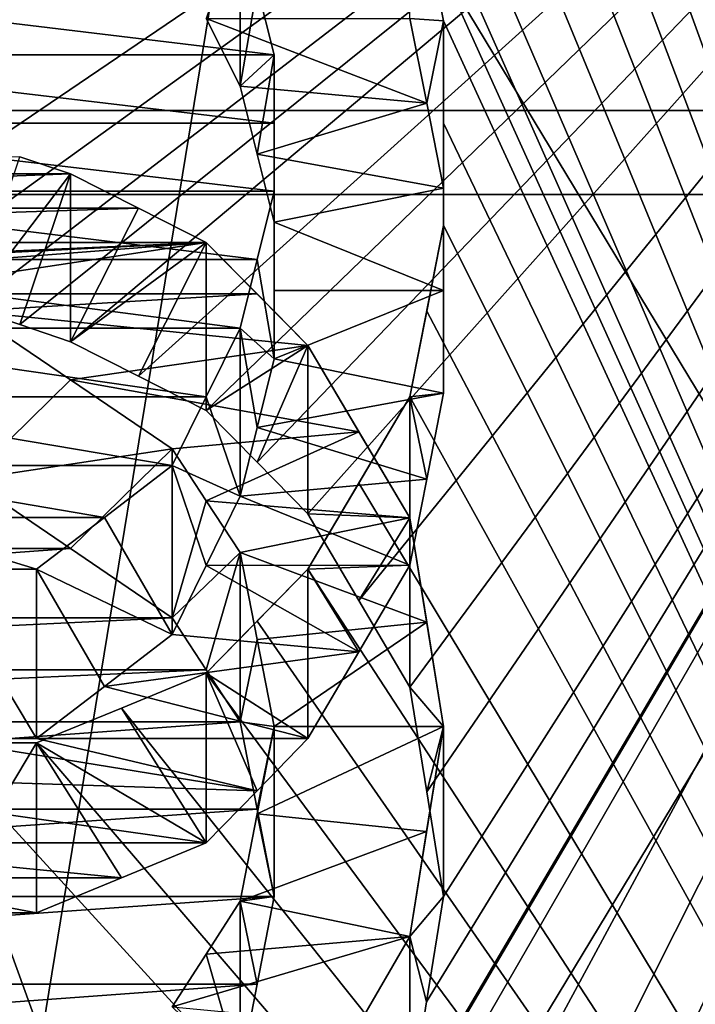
# Model space of a CAD drawing. Header units: millimetres. Extents: x -122 to 122, y -98 to 94.
# Tile 456 of 533: x 71.17 to 73.29, y 7.47 to 10.56. Entities that reach past the tile are written whole.
import ezdxf

# ---------------------------------------------------------------- set-up
doc = ezdxf.new("R2010")
doc.units = ezdxf.units.MM
doc.header["$LTSCALE"] = 26.699852
for name, color, linetype in [('1004', 7, 'CONTINUOUS'), ('1006', 7, 'CONTINUOUS'), ('1133', 7, 'CONTINUOUS'), ('1150', 7, 'CONTINUOUS'), ('1458', 7, 'CONTINUOUS'), ('1595', 7, 'CONTINUOUS'), ('1596', 7, 'CONTINUOUS'), ('1597', 7, 'CONTINUOUS'), ('1598', 7, 'CONTINUOUS'), ('1599', 7, 'CONTINUOUS'), ('1600', 7, 'CONTINUOUS'), ('1601', 7, 'CONTINUOUS'), ('1622', 7, 'CONTINUOUS'), ('1623', 7, 'CONTINUOUS'), ('1633', 7, 'CONTINUOUS'), ('1634', 7, 'CONTINUOUS'), ('1635', 7, 'CONTINUOUS'), ('1636', 7, 'CONTINUOUS'), ('1637', 7, 'CONTINUOUS'), ('1736', 7, 'CONTINUOUS'), ('1737', 7, 'CONTINUOUS'), ('4178', 7, 'CONTINUOUS'), ('4195', 7, 'CONTINUOUS'), ('4409', 7, 'CONTINUOUS'), ('4431', 7, 'CONTINUOUS'), ('4432', 7, 'CONTINUOUS'), ('4433', 7, 'CONTINUOUS'), ('4434', 7, 'CONTINUOUS'), ('4435', 7, 'CONTINUOUS'), ('4436', 7, 'CONTINUOUS'), ('4437', 7, 'CONTINUOUS'), ('4776', 7, 'CONTINUOUS'), ('4777', 7, 'CONTINUOUS'), ('4778', 7, 'CONTINUOUS'), ('4779', 7, 'CONTINUOUS'), ('4780', 7, 'CONTINUOUS'), ('4781', 7, 'CONTINUOUS'), ('4782', 7, 'CONTINUOUS'), ('4791', 7, 'CONTINUOUS'), ('4792', 7, 'CONTINUOUS'), ('4793', 7, 'CONTINUOUS'), ('4794', 7, 'CONTINUOUS'), ('5236', 7, 'CONTINUOUS'), ('5239', 7, 'CONTINUOUS'), ('967', 7, 'CONTINUOUS'), ('969', 7, 'CONTINUOUS')]:
    doc.layers.add(name, color=color, linetype=linetype)

msp = doc.modelspace()

# ---------------------------------------------------------------- linework, layer by layer
at = {"layer": '1004', "color": 250, "linetype": 'Continuous', "true_color": 0x323232}
for points in [[(78.9793, 17.625, -30.5274), (78.9793, 0, -35.25), (68.3207, 17.625, -30.5274), (78.9793, 17.625, -30.5274)], [(68.3207, 17.625, -30.5274), (78.9793, 0, -35.25), (68.3207, 0, -35.25), (68.3207, 17.625, -30.5274)]]:
    msp.add_3dface(points, dxfattribs=at)
at = {"layer": '1006', "color": 250, "linetype": 'Continuous', "true_color": 0x323232}
for points in [[(78.9793, 0, 35.25), (78.9793, 17.625, 30.5274), (68.3207, 0, 35.25), (78.9793, 0, 35.25)], [(68.3207, 0, 35.25), (78.9793, 17.625, 30.5274), (68.3207, 17.625, 30.5274), (68.3207, 0, 35.25)]]:
    msp.add_3dface(points, dxfattribs=at)
at = {"layer": '1133', "color": 250, "linetype": 'Continuous', "true_color": 0x323232}
for points in [[(103.1595, 4.0619, -42.0543), (103.1595, 21.125, -36.5896), (36.8405, 4.0619, -42.0543), (103.1595, 4.0619, -42.0543)], [(36.8405, 4.0619, -42.0543), (103.1595, 21.125, -36.5896), (36.8405, 21.125, -36.5896), (36.8405, 4.0619, -42.0543)]]:
    msp.add_3dface(points, dxfattribs=at)
at = {"layer": '1150', "color": 250, "linetype": 'Continuous', "true_color": 0x323232}
for points in [[(76.2299, 13.6709, -46.2728), (76.2299, 2.4567, -48.1874), (72.1809, 13.594, -46.2954), (76.2299, 13.6709, -46.2728)], [(72.1809, 13.594, -46.2954), (76.2299, 2.4567, -48.1874), (72.0744, 13.4395, -46.3405), (72.1809, 13.594, -46.2954)], [(76.2299, 2.4567, -48.1874), (71.9681, 13.2849, -46.3851), (72.0744, 13.4395, -46.3405), (76.2299, 2.4567, -48.1874)], [(71.9681, 13.2849, -46.3851), (76.2299, 2.4567, -48.1874), (71.8085, 13.1816, -46.4145), (71.9681, 13.2849, -46.3851)], [(71.8085, 13.1816, -46.4145), (76.2299, 2.4567, -48.1874), (71.6489, 13.0782, -46.4438), (71.8085, 13.1816, -46.4145)], [(71.6489, 13.0782, -46.4438), (76.2299, 2.4567, -48.1874), (72.3936, 11.0899, -46.9582), (71.6489, 13.0782, -46.4438)], [(72.3936, 11.0899, -46.9582), (76.2299, 2.4567, -48.1874), (72.4469, 10.8246, -47.0201), (72.3936, 11.0899, -46.9582)], [(72.4469, 10.8246, -47.0201), (76.2299, 2.4567, -48.1874), (72.5, 10.559, -47.0805), (72.4469, 10.8246, -47.0201)], [(70.1596, 10.4525, -47.1042), (70.2127, 10.6653, -47.0565), (71.9681, 10.4525, -47.1042), (70.1596, 10.4525, -47.1042)], [(71.9681, 10.4525, -47.1042), (70.2127, 10.6653, -47.0565), (71.9149, 10.6653, -47.0565), (71.9681, 10.4525, -47.1042)], [(72.5, 10.559, -47.0805), (76.2299, 2.4567, -48.1874), (72.5, 10.2386, -47.1512), (72.5, 10.559, -47.0805)], [(70.1596, 10.2388, -47.1511), (70.1596, 10.4525, -47.1042), (71.9681, 10.2388, -47.1511), (70.1596, 10.2388, -47.1511)], [(71.9681, 10.2388, -47.1511), (70.1596, 10.4525, -47.1042), (71.9681, 10.4525, -47.1042), (71.9681, 10.2388, -47.1511)], [(70.1596, 10.025, -47.1971), (70.1596, 10.2388, -47.1511), (71.9681, 10.025, -47.1971), (70.1596, 10.025, -47.1971)], [(71.9681, 10.025, -47.1971), (70.1596, 10.2388, -47.1511), (71.9681, 10.2388, -47.1511), (71.9681, 10.025, -47.1971)], [(72.5, 10.2386, -47.1512), (76.2299, 2.4567, -48.1874), (72.5, 9.9177, -47.2197), (72.5, 10.2386, -47.1512)], [(70.2128, 9.8102, -47.2422), (70.1596, 10.025, -47.1971), (71.9149, 9.8102, -47.2422), (70.2128, 9.8102, -47.2422)], [(71.9149, 9.8102, -47.2422), (70.1596, 10.025, -47.1971), (71.9681, 10.025, -47.1971), (71.9149, 9.8102, -47.2422)], [(72.5, 9.9177, -47.2197), (76.2299, 2.4567, -48.1874), (72.4468, 9.6489, -47.2754), (72.5, 9.9177, -47.2197)], [(70.266, 9.5953, -47.2863), (70.2128, 9.8102, -47.2422), (71.8617, 9.5953, -47.2863), (70.266, 9.5953, -47.2863)], [(71.8617, 9.5953, -47.2863), (70.2128, 9.8102, -47.2422), (71.9149, 9.8102, -47.2422), (71.8617, 9.5953, -47.2863)], [(72.4468, 9.6489, -47.2754), (76.2299, 2.4567, -48.1874), (72.3936, 9.3797, -47.3295), (72.4468, 9.6489, -47.2754)], [(70.3724, 9.3795, -47.3296), (70.266, 9.5953, -47.2863), (71.7552, 9.3795, -47.3296), (70.3724, 9.3795, -47.3296)], [(71.7552, 9.3795, -47.3296), (70.266, 9.5953, -47.2863), (71.8617, 9.5953, -47.2863), (71.7552, 9.3795, -47.3296)], [(70.4787, 9.1636, -47.3718), (70.3724, 9.3795, -47.3296), (71.6489, 9.1636, -47.3718), (70.4787, 9.1636, -47.3718)], [(71.6489, 9.1636, -47.3718), (70.3724, 9.3795, -47.3296), (71.7552, 9.3795, -47.3296), (71.6489, 9.1636, -47.3718)], [(72.3936, 9.3797, -47.3295), (76.2299, 2.4567, -48.1874), (72.2338, 9.1091, -47.3823), (72.3936, 9.3797, -47.3295)], [(70.6917, 9.001, -47.403), (70.4787, 9.1636, -47.3718), (71.436, 9.001, -47.403), (70.6917, 9.001, -47.403)], [(71.436, 9.001, -47.403), (70.4787, 9.1636, -47.3718), (71.6489, 9.1636, -47.3718), (71.436, 9.001, -47.403)], [(72.2338, 9.1091, -47.3823), (76.2299, 2.4567, -48.1874), (72.0745, 8.8384, -47.4336), (72.2338, 9.1091, -47.3823)], [(70.9043, 8.8384, -47.4336), (70.6917, 9.001, -47.403), (71.2234, 8.8384, -47.4336), (70.9043, 8.8384, -47.4336)], [(71.2234, 8.8384, -47.4336), (70.6917, 9.001, -47.403), (71.436, 9.001, -47.403), (71.2234, 8.8384, -47.4336)], [(72.0745, 8.8384, -47.4336), (76.2299, 2.4567, -48.1874), (71.9147, 8.6752, -47.4637), (72.0745, 8.8384, -47.4336)], [(71.9147, 8.6752, -47.4637), (76.2299, 2.4567, -48.1874), (71.7553, 8.512, -47.4932), (71.9147, 8.6752, -47.4637)], [(71.7553, 8.512, -47.4932), (76.2299, 2.4567, -48.1874), (71.4892, 8.4029, -47.5127), (71.7553, 8.512, -47.4932)], [(68.7766, 8.4029, -47.5127), (70.9043, 8.2937, -47.5318), (71.2234, 7.4152, -47.6768), (68.7766, 8.4029, -47.5127)], [(69.888, 6.6918, -47.7837), (68.7766, 8.4029, -47.5127), (71.2234, 7.4152, -47.6768), (69.888, 6.6918, -47.7837)], [(71.4892, 8.4029, -47.5127), (76.2299, 2.4567, -48.1874), (71.2234, 8.2937, -47.5318), (71.4892, 8.4029, -47.5127)], [(71.2234, 8.2937, -47.5318), (76.2299, 2.4567, -48.1874), (70.9043, 8.2937, -47.5318), (71.2234, 8.2937, -47.5318)], [(70.9043, 8.2937, -47.5318), (76.2299, 2.4567, -48.1874), (71.2234, 7.4152, -47.6768), (70.9043, 8.2937, -47.5318)]]:
    msp.add_3dface(points, dxfattribs=at)
at = {"layer": '1458', "color": 250, "linetype": 'Continuous', "true_color": 0x323232}
for points in [[(72.3936, 10.5673, -46.0532), (72.4469, 10.3011, -46.1134), (71.7554, 10.5672, -46.0532), (72.3936, 10.5673, -46.0532)], [(72.4469, 10.3011, -46.1134), (71.8617, 10.3547, -46.1014), (71.7554, 10.5672, -46.0532), (72.4469, 10.3011, -46.1134)], [(72.4469, 10.3011, -46.1134), (71.9149, 10.1413, -46.1489), (71.8617, 10.3547, -46.1014), (72.4469, 10.3011, -46.1134)], [(72.4469, 10.3011, -46.1134), (72.5, 10.0346, -46.1722), (71.9149, 10.1413, -46.1489), (72.4469, 10.3011, -46.1134)], [(72.5, 10.0346, -46.1722), (71.9681, 9.9277, -46.1953), (71.9149, 10.1413, -46.1489), (72.5, 10.0346, -46.1722)], [(72.5, 10.0346, -46.1722), (72.5, 9.7131, -46.2409), (71.9681, 9.9277, -46.1953), (72.5, 10.0346, -46.1722)], [(71.9681, 9.9277, -46.1953), (72.5, 9.7131, -46.2409), (71.9681, 9.7133, -46.2408), (71.9681, 9.9277, -46.1953)], [(72.5, 9.7131, -46.2409), (71.9681, 9.4986, -46.2854), (71.9681, 9.7133, -46.2408), (72.5, 9.7131, -46.2409)], [(72.5, 9.7131, -46.2409), (72.5, 9.391, -46.3074), (71.9681, 9.4986, -46.2854), (72.5, 9.7131, -46.2409)], [(72.5, 9.391, -46.3074), (71.9148, 9.2831, -46.3291), (71.9681, 9.4986, -46.2854), (72.5, 9.391, -46.3074)], [(72.5, 9.391, -46.3074), (72.4468, 9.1211, -46.3613), (71.9148, 9.2831, -46.3291), (72.5, 9.391, -46.3074)], [(72.4468, 9.1211, -46.3613), (71.8617, 9.0674, -46.3718), (71.9148, 9.2831, -46.3291), (72.4468, 9.1211, -46.3613)], [(72.4468, 9.1211, -46.3613), (72.3936, 8.8509, -46.4136), (71.8617, 9.0674, -46.3718), (72.4468, 9.1211, -46.3613)], [(72.3936, 8.8509, -46.4136), (71.7552, 8.8507, -46.4137), (71.8617, 9.0674, -46.3718), (72.3936, 8.8509, -46.4136)], [(72.2338, 8.5793, -46.4646), (71.6489, 8.634, -46.4545), (71.7552, 8.8507, -46.4137), (72.2338, 8.5793, -46.4646)], [(72.3936, 8.8509, -46.4136), (72.2338, 8.5793, -46.4646), (71.7552, 8.8507, -46.4137), (72.3936, 8.8509, -46.4136)], [(72.2338, 8.5793, -46.4646), (71.436, 8.4707, -46.4845), (71.6489, 8.634, -46.4545), (72.2338, 8.5793, -46.4646)], [(72.2338, 8.5793, -46.4646), (72.0745, 8.3075, -46.514), (71.436, 8.4707, -46.4845), (72.2338, 8.5793, -46.4646)], [(72.0745, 8.3075, -46.514), (71.2234, 8.3075, -46.514), (71.436, 8.4707, -46.4845), (72.0745, 8.3075, -46.514)], [(71.9147, 8.1436, -46.5429), (70.213, 8.1981, -46.5334), (70.9043, 8.3075, -46.514), (71.9147, 8.1436, -46.5429)], [(71.9147, 8.1436, -46.5429), (70.9043, 8.3075, -46.514), (71.2234, 8.3075, -46.514), (71.9147, 8.1436, -46.5429)], [(72.0745, 8.3075, -46.514), (71.9147, 8.1436, -46.5429), (71.2234, 8.3075, -46.514), (72.0745, 8.3075, -46.514)], [(71.9147, 8.1436, -46.5429), (71.7553, 7.9797, -46.5713), (70.213, 8.1981, -46.5334), (71.9147, 8.1436, -46.5429)], [(71.7553, 7.9797, -46.5713), (70.3723, 7.9797, -46.5713), (70.213, 8.1981, -46.5334), (71.7553, 7.9797, -46.5713)], [(71.7553, 7.9797, -46.5713), (71.4892, 7.8701, -46.5899), (70.3723, 7.9797, -46.5713), (71.7553, 7.9797, -46.5713)], [(71.4892, 7.8701, -46.5899), (70.6385, 7.8701, -46.5899), (70.3723, 7.9797, -46.5713), (71.4892, 7.8701, -46.5899)], [(71.4892, 7.8701, -46.5899), (71.2234, 7.7605, -46.6083), (70.6385, 7.8701, -46.5899), (71.4892, 7.8701, -46.5899)], [(71.2234, 7.7605, -46.6083), (70.9043, 7.7605, -46.6083), (70.6385, 7.8701, -46.5899), (71.2234, 7.7605, -46.6083)]]:
    msp.add_3dface(points, dxfattribs=at)
at = {"layer": '1595', "color": 250, "linetype": 'Continuous', "true_color": 0x323232}
for points in [[(72.3936, 11.0899, -46.9582), (72.4469, 10.8246, -47.0201), (72.5, 10.559, -47.0805), (72.3936, 11.0899, -46.9582)], [(72.3936, 11.0899, -46.9582), (72.5, 10.559, -47.0805), (72.3936, 10.5673, -46.0532), (72.3936, 11.0899, -46.9582)], [(72.3936, 10.5673, -46.0532), (72.5, 10.559, -47.0805), (72.4469, 10.3011, -46.1134), (72.3936, 10.5673, -46.0532)], [(72.4469, 10.3011, -46.1134), (72.5, 10.559, -47.0805), (72.5, 10.0346, -46.1722), (72.4469, 10.3011, -46.1134)]]:
    msp.add_3dface(points, dxfattribs=at)
at = {"layer": '1596', "color": 250, "linetype": 'Continuous', "true_color": 0x323232}
for points in [[(72.5, 10.559, -47.0805), (72.5, 10.2386, -47.1512), (72.5, 9.9177, -47.2197), (72.5, 10.559, -47.0805)], [(72.5, 10.559, -47.0805), (72.5, 9.9177, -47.2197), (72.5, 10.0346, -46.1722), (72.5, 10.559, -47.0805)], [(72.5, 10.0346, -46.1722), (72.5, 9.9177, -47.2197), (72.5, 9.7131, -46.2409), (72.5, 10.0346, -46.1722)], [(72.5, 9.7131, -46.2409), (72.5, 9.9177, -47.2197), (72.5, 9.391, -46.3074), (72.5, 9.7131, -46.2409)]]:
    msp.add_3dface(points, dxfattribs=at)
at = {"layer": '1597', "color": 250, "linetype": 'Continuous', "true_color": 0x323232}
for points in [[(72.5, 9.9177, -47.2197), (72.4468, 9.6489, -47.2754), (72.3936, 9.3797, -47.3295), (72.5, 9.9177, -47.2197)], [(72.5, 9.9177, -47.2197), (72.3936, 9.3797, -47.3295), (72.5, 9.391, -46.3074), (72.5, 9.9177, -47.2197)], [(72.5, 9.391, -46.3074), (72.3936, 9.3797, -47.3295), (72.4468, 9.1211, -46.3613), (72.5, 9.391, -46.3074)], [(72.4468, 9.1211, -46.3613), (72.3936, 9.3797, -47.3295), (72.3936, 8.8509, -46.4136), (72.4468, 9.1211, -46.3613)]]:
    msp.add_3dface(points, dxfattribs=at)
at = {"layer": '1598', "color": 250, "linetype": 'Continuous', "true_color": 0x323232}
for points in [[(72.3936, 9.3797, -47.3295), (72.2338, 9.1091, -47.3823), (72.0745, 8.8384, -47.4336), (72.3936, 9.3797, -47.3295)], [(72.3936, 9.3797, -47.3295), (72.0745, 8.8384, -47.4336), (72.3936, 8.8509, -46.4136), (72.3936, 9.3797, -47.3295)], [(72.3936, 8.8509, -46.4136), (72.0745, 8.8384, -47.4336), (72.2338, 8.5793, -46.4646), (72.3936, 8.8509, -46.4136)], [(72.2338, 8.5793, -46.4646), (72.0745, 8.8384, -47.4336), (72.0745, 8.3075, -46.514), (72.2338, 8.5793, -46.4646)]]:
    msp.add_3dface(points, dxfattribs=at)
at = {"layer": '1599', "color": 250, "linetype": 'Continuous', "true_color": 0x323232}
for points in [[(72.0745, 8.8384, -47.4336), (71.9147, 8.6752, -47.4637), (71.7553, 8.512, -47.4932), (72.0745, 8.8384, -47.4336)], [(72.0745, 8.8384, -47.4336), (71.7553, 8.512, -47.4932), (72.0745, 8.3075, -46.514), (72.0745, 8.8384, -47.4336)], [(72.0745, 8.3075, -46.514), (71.7553, 8.512, -47.4932), (71.9147, 8.1436, -46.5429), (72.0745, 8.3075, -46.514)], [(71.9147, 8.1436, -46.5429), (71.7553, 8.512, -47.4932), (71.7553, 7.9797, -46.5713), (71.9147, 8.1436, -46.5429)]]:
    msp.add_3dface(points, dxfattribs=at)
at = {"layer": '1600', "color": 250, "linetype": 'Continuous', "true_color": 0x323232}
for points in [[(71.7553, 8.512, -47.4932), (71.4892, 8.4029, -47.5127), (71.7553, 7.9797, -46.5713), (71.7553, 8.512, -47.4932)], [(71.2234, 8.2937, -47.5318), (71.7553, 7.9797, -46.5713), (71.4892, 8.4029, -47.5127), (71.2234, 8.2937, -47.5318)], [(71.7553, 7.9797, -46.5713), (71.2234, 8.2937, -47.5318), (71.4892, 7.8701, -46.5899), (71.7553, 7.9797, -46.5713)], [(71.4892, 7.8701, -46.5899), (71.2234, 8.2937, -47.5318), (71.2234, 7.7605, -46.6083), (71.4892, 7.8701, -46.5899)]]:
    msp.add_3dface(points, dxfattribs=at)
at = {"layer": '1601', "color": 250, "linetype": 'Continuous', "true_color": 0x323232}
for points in [[(71.2234, 8.2937, -47.5318), (70.9043, 8.2937, -47.5318), (70.9043, 7.7605, -46.6083), (71.2234, 8.2937, -47.5318)], [(71.2234, 7.7605, -46.6083), (71.2234, 8.2937, -47.5318), (70.9043, 7.7605, -46.6083), (71.2234, 7.7605, -46.6083)]]:
    msp.add_3dface(points, dxfattribs=at)
at = {"layer": '1622', "color": 250, "linetype": 'Continuous', "true_color": 0x323232}
for points in [[(71.9149, 10.6653, -47.0565), (71.8617, 10.8779, -47.0078), (71.8617, 10.3547, -46.1014), (71.9149, 10.6653, -47.0565)], [(71.9681, 10.4525, -47.1042), (71.9149, 10.6653, -47.0565), (71.8617, 10.3547, -46.1014), (71.9681, 10.4525, -47.1042)], [(71.9149, 10.1413, -46.1489), (71.9681, 10.4525, -47.1042), (71.8617, 10.3547, -46.1014), (71.9149, 10.1413, -46.1489)], [(71.9681, 9.9277, -46.1953), (71.9681, 10.4525, -47.1042), (71.9149, 10.1413, -46.1489), (71.9681, 9.9277, -46.1953)]]:
    msp.add_3dface(points, dxfattribs=at)
at = {"layer": '1623', "color": 250, "linetype": 'Continuous', "true_color": 0x323232}
msp.add_3dface([(71.8617, 10.3547, -46.1014), (71.8617, 10.8779, -47.0078), (71.7554, 10.5672, -46.0532), (71.8617, 10.3547, -46.1014)], dxfattribs=at)
at = {"layer": '1633', "color": 250, "linetype": 'Continuous', "true_color": 0x323232}
for points in [[(70.9043, 8.8384, -47.4336), (71.2234, 8.8384, -47.4336), (71.2234, 8.3075, -46.514), (70.9043, 8.8384, -47.4336)], [(70.9043, 8.3075, -46.514), (70.9043, 8.8384, -47.4336), (71.2234, 8.3075, -46.514), (70.9043, 8.3075, -46.514)]]:
    msp.add_3dface(points, dxfattribs=at)
at = {"layer": '1634', "color": 250, "linetype": 'Continuous', "true_color": 0x323232}
for points in [[(71.436, 9.001, -47.403), (71.6489, 9.1636, -47.3718), (71.6489, 8.634, -46.4545), (71.436, 9.001, -47.403)], [(71.2234, 8.8384, -47.4336), (71.436, 9.001, -47.403), (71.6489, 8.634, -46.4545), (71.2234, 8.8384, -47.4336)], [(71.2234, 8.3075, -46.514), (71.2234, 8.8384, -47.4336), (71.436, 8.4707, -46.4845), (71.2234, 8.3075, -46.514)], [(71.436, 8.4707, -46.4845), (71.2234, 8.8384, -47.4336), (71.6489, 8.634, -46.4545), (71.436, 8.4707, -46.4845)]]:
    msp.add_3dface(points, dxfattribs=at)
at = {"layer": '1635', "color": 250, "linetype": 'Continuous', "true_color": 0x323232}
for points in [[(71.7552, 9.3795, -47.3296), (71.8617, 9.5953, -47.2863), (71.8617, 9.0674, -46.3718), (71.7552, 9.3795, -47.3296)], [(71.6489, 9.1636, -47.3718), (71.7552, 9.3795, -47.3296), (71.8617, 9.0674, -46.3718), (71.6489, 9.1636, -47.3718)], [(71.6489, 8.634, -46.4545), (71.6489, 9.1636, -47.3718), (71.7552, 8.8507, -46.4137), (71.6489, 8.634, -46.4545)], [(71.7552, 8.8507, -46.4137), (71.6489, 9.1636, -47.3718), (71.8617, 9.0674, -46.3718), (71.7552, 8.8507, -46.4137)]]:
    msp.add_3dface(points, dxfattribs=at)
at = {"layer": '1636', "color": 250, "linetype": 'Continuous', "true_color": 0x323232}
for points in [[(71.9149, 9.8102, -47.2422), (71.9681, 10.025, -47.1971), (71.9681, 9.4986, -46.2854), (71.9149, 9.8102, -47.2422)], [(71.8617, 9.5953, -47.2863), (71.9149, 9.8102, -47.2422), (71.9681, 9.4986, -46.2854), (71.8617, 9.5953, -47.2863)], [(71.8617, 9.0674, -46.3718), (71.8617, 9.5953, -47.2863), (71.9148, 9.2831, -46.3291), (71.8617, 9.0674, -46.3718)], [(71.9148, 9.2831, -46.3291), (71.8617, 9.5953, -47.2863), (71.9681, 9.4986, -46.2854), (71.9148, 9.2831, -46.3291)]]:
    msp.add_3dface(points, dxfattribs=at)
at = {"layer": '1637', "color": 250, "linetype": 'Continuous', "true_color": 0x323232}
for points in [[(71.9681, 10.2388, -47.1511), (71.9681, 10.4525, -47.1042), (71.9681, 9.9277, -46.1953), (71.9681, 10.2388, -47.1511)], [(71.9681, 10.025, -47.1971), (71.9681, 10.2388, -47.1511), (71.9681, 9.9277, -46.1953), (71.9681, 10.025, -47.1971)], [(71.9681, 10.025, -47.1971), (71.9681, 9.9277, -46.1953), (71.9681, 9.7133, -46.2408), (71.9681, 10.025, -47.1971)], [(71.9681, 9.4986, -46.2854), (71.9681, 10.025, -47.1971), (71.9681, 9.7133, -46.2408), (71.9681, 9.4986, -46.2854)]]:
    msp.add_3dface(points, dxfattribs=at)
at = {"layer": '1736', "color": 250, "linetype": 'Continuous', "true_color": 0x323232}
for points in [[(31.5, 14.6011, -44.9374), (108.5, -4.939, -46.9912), (31.5, -4.939, -46.9912), (31.5, 14.6011, -44.9374)], [(108.5, 14.6011, -44.9374), (108.5, -4.939, -46.9912), (31.5, 14.6011, -44.9374), (108.5, 14.6011, -44.9374)]]:
    msp.add_3dface(points, dxfattribs=at)
at = {"layer": '1737', "color": 250, "linetype": 'Continuous', "true_color": 0x323232}
for points in [[(108.5, 15.2191, -46.8395), (108.5, -5.148, -48.9802), (31.5, 15.2191, -46.8395), (108.5, 15.2191, -46.8395)], [(31.5, 15.2191, -46.8395), (108.5, -5.148, -48.9802), (31.5, -5.148, -48.9802), (31.5, 15.2191, -46.8395)]]:
    msp.add_3dface(points, dxfattribs=at)
at = {"layer": '4178', "color": 250, "linetype": 'Continuous', "true_color": 0x323232}
for points in [[(103.1595, 21.125, 36.5896), (103.1595, 4.0619, 42.0543), (36.8405, 21.125, 36.5896), (103.1595, 21.125, 36.5896)], [(36.8405, 21.125, 36.5896), (103.1595, 4.0619, 42.0543), (36.8405, 4.0619, 42.0543), (36.8405, 21.125, 36.5896)]]:
    msp.add_3dface(points, dxfattribs=at)
at = {"layer": '4195', "color": 250, "linetype": 'Continuous', "true_color": 0x323232}
for points in [[(76.2299, 13.6709, 46.2728), (63.7701, 13.6709, 46.2728), (68.2447, 9.3366, 47.3381), (76.2299, 13.6709, 46.2728)], [(68.4573, 9.4444, 47.3167), (76.2299, 13.6709, 46.2728), (68.2447, 9.3366, 47.3381), (68.4573, 9.4444, 47.3167)], [(68.6702, 9.5523, 47.295), (76.2299, 13.6709, 46.2728), (68.4573, 9.4444, 47.3167), (68.6702, 9.5523, 47.295)], [(68.6702, 9.5523, 47.295), (68.8297, 9.6061, 47.2841), (76.2299, 13.6709, 46.2728), (68.6702, 9.5523, 47.295)], [(68.9894, 9.6599, 47.2731), (76.2299, 13.6709, 46.2728), (68.8297, 9.6061, 47.2841), (68.9894, 9.6599, 47.2731)], [(68.9894, 9.6599, 47.2731), (69.2552, 9.7137, 47.2621), (76.2299, 13.6709, 46.2728), (68.9894, 9.6599, 47.2731)], [(69.5213, 9.7674, 47.251), (76.2299, 13.6709, 46.2728), (69.2552, 9.7137, 47.2621), (69.5213, 9.7674, 47.251)], [(70.4787, 9.7674, 47.251), (76.2299, 13.6709, 46.2728), (69.5213, 9.7674, 47.251), (70.4787, 9.7674, 47.251)], [(70.7448, 9.7137, 47.2621), (76.2299, 13.6709, 46.2728), (70.4787, 9.7674, 47.251), (70.7448, 9.7137, 47.2621)], [(71.0106, 9.6599, 47.2731), (76.2299, 13.6709, 46.2728), (70.7448, 9.7137, 47.2621), (71.0106, 9.6599, 47.2731)], [(71.1703, 9.6061, 47.2841), (76.2299, 13.6709, 46.2728), (71.0106, 9.6599, 47.2731), (71.1703, 9.6061, 47.2841)], [(71.3832, 4.6798, 48.0225), (76.2299, 13.6709, 46.2728), (71.117, 4.7937, 48.0113), (71.3832, 4.6798, 48.0225)], [(71.117, 4.7937, 48.0113), (76.2299, 13.6709, 46.2728), (72.0745, 6.5946, 47.7972), (71.117, 4.7937, 48.0113)], [(71.3298, 9.5523, 47.295), (76.2299, 13.6709, 46.2728), (71.1703, 9.6061, 47.2841), (71.3298, 9.5523, 47.295)], [(71.5427, 9.4444, 47.3167), (76.2299, 13.6709, 46.2728), (71.3298, 9.5523, 47.295), (71.5427, 9.4444, 47.3167)], [(71.6489, 4.566, 48.0335), (76.2299, 13.6709, 46.2728), (71.3832, 4.6798, 48.0225), (71.6489, 4.566, 48.0335)], [(71.7553, 9.3366, 47.3381), (76.2299, 13.6709, 46.2728), (71.5427, 9.4444, 47.3167), (71.7553, 9.3366, 47.3381)], [(71.8619, 4.3946, 48.0495), (76.2299, 13.6709, 46.2728), (71.6489, 4.566, 48.0335), (71.8619, 4.3946, 48.0495)], [(71.915, 9.1743, 47.3698), (76.2299, 13.6709, 46.2728), (71.7553, 9.3366, 47.3381), (71.915, 9.1743, 47.3698)], [(72.0745, 4.2232, 48.0648), (76.2299, 13.6709, 46.2728), (71.8619, 4.3946, 48.0495), (72.0745, 4.2232, 48.0648)], [(72.0745, 9.012, 47.4009), (76.2299, 13.6709, 46.2728), (71.915, 9.1743, 47.3698), (72.0745, 9.012, 47.4009)], [(72.2343, 3.936, 48.0892), (76.2299, 13.6709, 46.2728), (72.0745, 4.2232, 48.0648), (72.2343, 3.936, 48.0892)], [(72.0745, 6.5946, 47.7972), (76.2299, 13.6709, 46.2728), (72.2338, 6.8723, 47.7581), (72.0745, 6.5946, 47.7972)], [(72.2343, 8.7403, 47.4518), (76.2299, 13.6709, 46.2728), (72.0745, 9.012, 47.4009), (72.2343, 8.7403, 47.4518)], [(72.2338, 6.8723, 47.7581), (76.2299, 13.6709, 46.2728), (72.3936, 7.1499, 47.7173), (72.2338, 6.8723, 47.7581)], [(72.3936, 3.6489, 48.1118), (76.2299, 13.6709, 46.2728), (72.2343, 3.936, 48.0892), (72.3936, 3.6489, 48.1118)], [(72.3936, 8.4684, 47.501), (76.2299, 13.6709, 46.2728), (72.2343, 8.7403, 47.4518), (72.3936, 8.4684, 47.501)], [(72.4469, 3.3599, 48.1329), (76.2299, 13.6709, 46.2728), (72.3936, 3.6489, 48.1118), (72.4469, 3.3599, 48.1329)], [(72.3936, 7.1499, 47.7173), (76.2299, 13.6709, 46.2728), (72.4467, 7.4809, 47.6665), (72.3936, 7.1499, 47.7173)], [(72.4469, 8.1402, 47.5584), (76.2299, 13.6709, 46.2728), (72.3936, 8.4684, 47.501), (72.4469, 8.1402, 47.5584)], [(72.4467, 7.4809, 47.6665), (76.2299, 13.6709, 46.2728), (72.5, 7.8116, 47.6135), (72.4467, 7.4809, 47.6665)], [(72.5, 3.0708, 48.1522), (76.2299, 13.6709, 46.2728), (72.4469, 3.3599, 48.1329), (72.5, 3.0708, 48.1522)], [(72.5, 7.8116, 47.6135), (76.2299, 13.6709, 46.2728), (72.4469, 8.1402, 47.5584), (72.5, 7.8116, 47.6135)], [(76.2299, 2.4567, 48.1874), (76.2299, 13.6709, 46.2728), (72.5, 2.6055, 48.1796), (76.2299, 2.4567, 48.1874)], [(72.5, 2.6055, 48.1796), (76.2299, 13.6709, 46.2728), (72.5, 2.8382, 48.1665), (72.5, 2.6055, 48.1796)], [(72.5, 2.8382, 48.1665), (76.2299, 13.6709, 46.2728), (72.5, 3.0708, 48.1522), (72.5, 2.8382, 48.1665)], [(71.0106, 9.1203, 47.3802), (68.6699, 8.9033, 47.4214), (71.3301, 8.9033, 47.4214), (71.0106, 9.1203, 47.3802)], [(68.6699, 8.9033, 47.4214), (68.3511, 8.6862, 47.4617), (71.3301, 8.9033, 47.4214), (68.6699, 8.9033, 47.4214)], [(71.3301, 8.9033, 47.4214), (68.3511, 8.6862, 47.4617), (71.6489, 8.6862, 47.4617), (71.3301, 8.9033, 47.4214)], [(68.3511, 8.6862, 47.4617), (68.2446, 8.5228, 47.4913), (71.6489, 8.6862, 47.4617), (68.3511, 8.6862, 47.4617)], [(71.6489, 8.6862, 47.4617), (68.2446, 8.5228, 47.4913), (71.7554, 8.5228, 47.4913), (71.6489, 8.6862, 47.4617)], [(68.2446, 8.5228, 47.4913), (68.1383, 8.3593, 47.5204), (71.7554, 8.5228, 47.4913), (68.2446, 8.5228, 47.4913)], [(71.7554, 8.5228, 47.4913), (68.1383, 8.3593, 47.5204), (71.8617, 8.3593, 47.5204), (71.7554, 8.5228, 47.4913)], [(68.1383, 8.3593, 47.5204), (68.085, 8.0856, 47.5677), (71.8617, 8.3593, 47.5204), (68.1383, 8.3593, 47.5204)], [(71.8617, 8.3593, 47.5204), (68.085, 8.0856, 47.5677), (71.915, 8.0856, 47.5677), (71.8617, 8.3593, 47.5204)], [(68.085, 8.0856, 47.5677), (68.0319, 7.8116, 47.6135), (71.915, 8.0856, 47.5677), (68.085, 8.0856, 47.5677)], [(71.915, 8.0856, 47.5677), (68.0319, 7.8116, 47.6135), (71.9681, 7.8116, 47.6135), (71.915, 8.0856, 47.5677)], [(68.0319, 7.8116, 47.6135), (68.0852, 7.5362, 47.6578), (71.9681, 7.8116, 47.6135), (68.0319, 7.8116, 47.6135)], [(71.9681, 7.8116, 47.6135), (68.0852, 7.5362, 47.6578), (71.9148, 7.5362, 47.6578), (71.9681, 7.8116, 47.6135)], [(68.0852, 7.5362, 47.6578), (68.1383, 7.2605, 47.7006), (71.9148, 7.5362, 47.6578), (68.0852, 7.5362, 47.6578)], [(71.9148, 7.5362, 47.6578), (68.1383, 7.2605, 47.7006), (71.8617, 7.2605, 47.7006), (71.9148, 7.5362, 47.6578)]]:
    msp.add_3dface(points, dxfattribs=at)
at = {"layer": '4409', "color": 250, "linetype": 'Continuous', "true_color": 0x323232}
for points in [[(71.1703, 10.1328, 48.1964), (68.6702, 10.0792, 48.2076), (71.3298, 10.0792, 48.2076), (71.1703, 10.1328, 48.1964)], [(68.6702, 10.0792, 48.2076), (68.4573, 9.9717, 48.2299), (71.3298, 10.0792, 48.2076), (68.6702, 10.0792, 48.2076)], [(71.3298, 10.0792, 48.2076), (68.4573, 9.9717, 48.2299), (71.5427, 9.9717, 48.2299), (71.3298, 10.0792, 48.2076)], [(68.4573, 9.9717, 48.2299), (68.2447, 9.8642, 48.252), (71.5427, 9.9717, 48.2299), (68.4573, 9.9717, 48.2299)], [(71.5427, 9.9717, 48.2299), (68.2447, 9.8642, 48.252), (71.7553, 9.8642, 48.252), (71.5427, 9.9717, 48.2299)], [(68.2447, 9.8642, 48.252), (68.085, 9.7026, 48.2848), (71.7553, 9.8642, 48.252), (68.2447, 9.8642, 48.252)], [(71.7553, 9.8642, 48.252), (68.085, 9.7026, 48.2848), (69.6277, 9.7566, 48.2739), (71.7553, 9.8642, 48.252)], [(70.3723, 9.7566, 48.2739), (71.7553, 9.8642, 48.252), (69.6277, 9.7566, 48.2739), (70.3723, 9.7566, 48.2739)], [(70.6916, 9.7027, 48.2848), (71.7553, 9.8642, 48.252), (70.3723, 9.7566, 48.2739), (70.6916, 9.7027, 48.2848)], [(71.915, 9.7026, 48.2848), (71.7553, 9.8642, 48.252), (70.6916, 9.7027, 48.2848), (71.915, 9.7026, 48.2848)], [(71.0106, 9.6488, 48.2956), (71.915, 9.7026, 48.2848), (70.6916, 9.7027, 48.2848), (71.0106, 9.6488, 48.2956)], [(72.0745, 9.5409, 48.317), (71.915, 9.7026, 48.2848), (71.0106, 9.6488, 48.2956), (72.0745, 9.5409, 48.317)], [(71.3301, 9.4327, 48.3383), (72.0745, 9.5409, 48.317), (71.0106, 9.6488, 48.2956), (71.3301, 9.4327, 48.3383)], [(72.2342, 9.2702, 48.3697), (72.0745, 9.5409, 48.317), (71.3301, 9.4327, 48.3383), (72.2342, 9.2702, 48.3697)], [(71.6489, 9.2164, 48.38), (72.2342, 9.2702, 48.3697), (71.3301, 9.4327, 48.3383), (71.6489, 9.2164, 48.38)], [(71.7554, 9.0536, 48.4107), (72.2342, 9.2702, 48.3697), (71.6489, 9.2164, 48.38), (71.7554, 9.0536, 48.4107)], [(72.3936, 8.9994, 48.4208), (72.2342, 9.2702, 48.3697), (71.7554, 9.0536, 48.4107), (72.3936, 8.9994, 48.4208)], [(71.8617, 8.8907, 48.4409), (72.3936, 8.9994, 48.4208), (71.7554, 9.0536, 48.4107), (71.8617, 8.8907, 48.4409)], [(72.4469, 8.6725, 48.4804), (72.3936, 8.9994, 48.4208), (71.8617, 8.8907, 48.4409), (72.4469, 8.6725, 48.4804)], [(71.915, 8.6181, 48.4901), (72.4469, 8.6725, 48.4804), (71.8617, 8.8907, 48.4409), (71.915, 8.6181, 48.4901)], [(71.9681, 8.3453, 48.5378), (72.4469, 8.6725, 48.4804), (71.915, 8.6181, 48.4901), (71.9681, 8.3453, 48.5378)], [(72.5, 8.3453, 48.5378), (72.4469, 8.6725, 48.4804), (71.9681, 8.3453, 48.5378), (72.5, 8.3453, 48.5378)], [(72.4467, 8.016, 48.5933), (72.5, 8.3453, 48.5378), (71.9148, 8.071, 48.5842), (72.4467, 8.016, 48.5933)], [(71.9148, 8.071, 48.5842), (72.5, 8.3453, 48.5378), (71.9681, 8.3453, 48.5378), (71.9148, 8.071, 48.5842)], [(71.8617, 7.7965, 48.629), (72.4467, 8.016, 48.5933), (71.9148, 8.071, 48.5842), (71.8617, 7.7965, 48.629)], [(72.3936, 7.6864, 48.6465), (72.4467, 8.016, 48.5933), (71.8617, 7.7965, 48.629), (72.3936, 7.6864, 48.6465)], [(71.7552, 7.6311, 48.6552), (72.3936, 7.6864, 48.6465), (71.8617, 7.7965, 48.629), (71.7552, 7.6311, 48.6552)], [(72.2338, 7.41, 48.6894), (72.3936, 7.6864, 48.6465), (71.6489, 7.4656, 48.6809), (72.2338, 7.41, 48.6894)], [(71.6489, 7.4656, 48.6809), (72.3936, 7.6864, 48.6465), (71.7552, 7.6311, 48.6552), (71.6489, 7.4656, 48.6809)]]:
    msp.add_3dface(points, dxfattribs=at)
at = {"layer": '4431', "color": 250, "linetype": 'Continuous', "true_color": 0x323232}
for points in [[(71.3298, 10.0792, 48.2076), (71.0106, 9.6599, 47.2731), (71.1703, 10.1328, 48.1964), (71.3298, 10.0792, 48.2076)], [(71.1703, 9.6061, 47.2841), (71.0106, 9.6599, 47.2731), (71.3298, 10.0792, 48.2076), (71.1703, 9.6061, 47.2841)], [(71.3298, 9.5523, 47.295), (71.1703, 9.6061, 47.2841), (71.3298, 10.0792, 48.2076), (71.3298, 9.5523, 47.295)]]:
    msp.add_3dface(points, dxfattribs=at)
at = {"layer": '4432', "color": 250, "linetype": 'Continuous', "true_color": 0x323232}
for points in [[(71.3298, 10.0792, 48.2076), (71.5427, 9.9717, 48.2299), (71.3298, 9.5523, 47.295), (71.3298, 10.0792, 48.2076)], [(71.7553, 9.8642, 48.252), (71.3298, 9.5523, 47.295), (71.5427, 9.9717, 48.2299), (71.7553, 9.8642, 48.252)], [(71.5427, 9.4444, 47.3167), (71.3298, 9.5523, 47.295), (71.7553, 9.8642, 48.252), (71.5427, 9.4444, 47.3167)], [(71.7553, 9.3366, 47.3381), (71.5427, 9.4444, 47.3167), (71.7553, 9.8642, 48.252), (71.7553, 9.3366, 47.3381)]]:
    msp.add_3dface(points, dxfattribs=at)
at = {"layer": '4433', "color": 250, "linetype": 'Continuous', "true_color": 0x323232}
for points in [[(71.7553, 9.3366, 47.3381), (71.7553, 9.8642, 48.252), (72.0745, 9.5409, 48.317), (71.7553, 9.3366, 47.3381)], [(71.7553, 9.8642, 48.252), (71.915, 9.7026, 48.2848), (72.0745, 9.5409, 48.317), (71.7553, 9.8642, 48.252)], [(71.915, 9.1743, 47.3698), (71.7553, 9.3366, 47.3381), (72.0745, 9.5409, 48.317), (71.915, 9.1743, 47.3698)], [(72.0745, 9.012, 47.4009), (71.915, 9.1743, 47.3698), (72.0745, 9.5409, 48.317), (72.0745, 9.012, 47.4009)]]:
    msp.add_3dface(points, dxfattribs=at)
at = {"layer": '4434', "color": 250, "linetype": 'Continuous', "true_color": 0x323232}
for points in [[(72.0745, 9.012, 47.4009), (72.0745, 9.5409, 48.317), (72.3936, 8.9994, 48.4208), (72.0745, 9.012, 47.4009)], [(72.0745, 9.5409, 48.317), (72.2342, 9.2702, 48.3697), (72.3936, 8.9994, 48.4208), (72.0745, 9.5409, 48.317)], [(72.2343, 8.7403, 47.4518), (72.0745, 9.012, 47.4009), (72.3936, 8.9994, 48.4208), (72.2343, 8.7403, 47.4518)], [(72.3936, 8.4684, 47.501), (72.2343, 8.7403, 47.4518), (72.3936, 8.9994, 48.4208), (72.3936, 8.4684, 47.501)]]:
    msp.add_3dface(points, dxfattribs=at)
at = {"layer": '4435', "color": 250, "linetype": 'Continuous', "true_color": 0x323232}
for points in [[(72.3936, 8.4684, 47.501), (72.3936, 8.9994, 48.4208), (72.5, 8.3453, 48.5378), (72.3936, 8.4684, 47.501)], [(72.3936, 8.9994, 48.4208), (72.4469, 8.6725, 48.4804), (72.5, 8.3453, 48.5378), (72.3936, 8.9994, 48.4208)], [(72.4469, 8.1402, 47.5584), (72.3936, 8.4684, 47.501), (72.5, 8.3453, 48.5378), (72.4469, 8.1402, 47.5584)], [(72.5, 7.8116, 47.6135), (72.4469, 8.1402, 47.5584), (72.5, 8.3453, 48.5378), (72.5, 7.8116, 47.6135)]]:
    msp.add_3dface(points, dxfattribs=at)
at = {"layer": '4436', "color": 250, "linetype": 'Continuous', "true_color": 0x323232}
for points in [[(72.5, 7.8116, 47.6135), (72.5, 8.3453, 48.5378), (72.3936, 7.6864, 48.6465), (72.5, 7.8116, 47.6135)], [(72.5, 8.3453, 48.5378), (72.4467, 8.016, 48.5933), (72.3936, 7.6864, 48.6465), (72.5, 8.3453, 48.5378)], [(72.4467, 7.4809, 47.6665), (72.5, 7.8116, 47.6135), (72.3936, 7.6864, 48.6465), (72.4467, 7.4809, 47.6665)], [(72.3936, 7.1499, 47.7173), (72.4467, 7.4809, 47.6665), (72.3936, 7.6864, 48.6465), (72.3936, 7.1499, 47.7173)]]:
    msp.add_3dface(points, dxfattribs=at)
at = {"layer": '4437', "color": 250, "linetype": 'Continuous', "true_color": 0x323232}
for points in [[(72.3936, 7.1499, 47.7173), (72.3936, 7.6864, 48.6465), (72.0745, 7.1335, 48.7306), (72.3936, 7.1499, 47.7173)], [(72.3936, 7.6864, 48.6465), (72.2338, 7.41, 48.6894), (72.0745, 7.1335, 48.7306), (72.3936, 7.6864, 48.6465)]]:
    msp.add_3dface(points, dxfattribs=at)
at = {"layer": '4776', "color": 250, "linetype": 'Continuous', "true_color": 0x323232}
for points in [[(71.0106, 9.1203, 47.3802), (71.3301, 9.4327, 48.3383), (71.0106, 9.6488, 48.2956), (71.0106, 9.1203, 47.3802)], [(71.0106, 9.1203, 47.3802), (71.6489, 9.2164, 48.38), (71.3301, 9.4327, 48.3383), (71.0106, 9.1203, 47.3802)], [(71.0106, 9.1203, 47.3802), (71.3301, 8.9033, 47.4214), (71.6489, 9.2164, 48.38), (71.0106, 9.1203, 47.3802)], [(71.3301, 8.9033, 47.4214), (71.6489, 8.6862, 47.4617), (71.6489, 9.2164, 48.38), (71.3301, 8.9033, 47.4214)]]:
    msp.add_3dface(points, dxfattribs=at)
at = {"layer": '4777', "color": 250, "linetype": 'Continuous', "true_color": 0x323232}
for points in [[(71.6489, 8.6862, 47.4617), (71.7554, 9.0536, 48.4107), (71.6489, 9.2164, 48.38), (71.6489, 8.6862, 47.4617)], [(71.6489, 8.6862, 47.4617), (71.8617, 8.8907, 48.4409), (71.7554, 9.0536, 48.4107), (71.6489, 8.6862, 47.4617)], [(71.6489, 8.6862, 47.4617), (71.7554, 8.5228, 47.4913), (71.8617, 8.8907, 48.4409), (71.6489, 8.6862, 47.4617)], [(71.7554, 8.5228, 47.4913), (71.8617, 8.3593, 47.5204), (71.8617, 8.8907, 48.4409), (71.7554, 8.5228, 47.4913)]]:
    msp.add_3dface(points, dxfattribs=at)
at = {"layer": '4778', "color": 250, "linetype": 'Continuous', "true_color": 0x323232}
for points in [[(71.8617, 8.3593, 47.5204), (71.915, 8.6181, 48.4901), (71.8617, 8.8907, 48.4409), (71.8617, 8.3593, 47.5204)], [(71.8617, 8.3593, 47.5204), (71.9681, 8.3453, 48.5378), (71.915, 8.6181, 48.4901), (71.8617, 8.3593, 47.5204)], [(71.8617, 8.3593, 47.5204), (71.915, 8.0856, 47.5677), (71.9681, 8.3453, 48.5378), (71.8617, 8.3593, 47.5204)], [(71.915, 8.0856, 47.5677), (71.9681, 7.8116, 47.6135), (71.9681, 8.3453, 48.5378), (71.915, 8.0856, 47.5677)]]:
    msp.add_3dface(points, dxfattribs=at)
at = {"layer": '4779', "color": 250, "linetype": 'Continuous', "true_color": 0x323232}
for points in [[(71.9681, 7.8116, 47.6135), (71.9148, 8.071, 48.5842), (71.9681, 8.3453, 48.5378), (71.9681, 7.8116, 47.6135)], [(71.9681, 7.8116, 47.6135), (71.8617, 7.7965, 48.629), (71.9148, 8.071, 48.5842), (71.9681, 7.8116, 47.6135)], [(71.9681, 7.8116, 47.6135), (71.9148, 7.5362, 47.6578), (71.8617, 7.7965, 48.629), (71.9681, 7.8116, 47.6135)], [(71.9148, 7.5362, 47.6578), (71.8617, 7.2605, 47.7006), (71.8617, 7.7965, 48.629), (71.9148, 7.5362, 47.6578)]]:
    msp.add_3dface(points, dxfattribs=at)
at = {"layer": '4780', "color": 250, "linetype": 'Continuous', "true_color": 0x323232}
for points in [[(71.8617, 7.2605, 47.7006), (71.7552, 7.6311, 48.6552), (71.8617, 7.7965, 48.629), (71.8617, 7.2605, 47.7006)], [(71.8617, 7.2605, 47.7006), (71.6489, 7.4656, 48.6809), (71.7552, 7.6311, 48.6552), (71.8617, 7.2605, 47.7006)]]:
    msp.add_3dface(points, dxfattribs=at)
at = {"layer": '4781', "color": 250, "linetype": 'Continuous', "true_color": 0x323232}
for points in [[(31.5, -4.939, 46.9912), (108.5, 14.6011, 44.9374), (31.5, 14.6011, 44.9374), (31.5, -4.939, 46.9912)], [(108.5, -4.939, 46.9912), (108.5, 14.6011, 44.9374), (31.5, -4.939, 46.9912), (108.5, -4.939, 46.9912)]]:
    msp.add_3dface(points, dxfattribs=at)
at = {"layer": '4782', "color": 250, "linetype": 'Continuous', "true_color": 0x323232}
for points in [[(108.5, -5.148, 48.9802), (108.5, 15.2191, 46.8395), (31.5, -5.148, 48.9802), (108.5, -5.148, 48.9802)], [(31.5, -5.148, 48.9802), (108.5, 15.2191, 46.8395), (31.5, 15.2191, 46.8395), (31.5, -5.148, 48.9802)]]:
    msp.add_3dface(points, dxfattribs=at)
at = {"layer": '4791', "color": 150, "linetype": 'Continuous', "true_color": 0x378cff}
for points in [[(22, 10.0141, -43.8712), (22, 28.0584, -35.181), (122, 10.0141, -43.8712), (22, 10.0141, -43.8712)], [(22, 28.0584, -35.181), (122, 28.0584, -35.181), (122, 10.0141, -43.8712), (22, 28.0584, -35.181)], [(22, -10.0141, -43.8712), (22, 10.0141, -43.8712), (122, -10.0141, -43.8712), (22, -10.0141, -43.8712)], [(22, 10.0141, -43.8712), (122, 10.0141, -43.8712), (122, -10.0141, -43.8712), (22, 10.0141, -43.8712)]]:
    msp.add_3dface(points, dxfattribs=at)
at = {"layer": '4792', "color": 150, "linetype": 'Continuous', "true_color": 0x378cff}
for points in [[(22, 28.0584, 35.181), (22, 10.0141, 43.8712), (122, 28.0584, 35.181), (22, 28.0584, 35.181)], [(22, 10.0141, 43.8712), (122, 10.0141, 43.8712), (122, 28.0584, 35.181), (22, 10.0141, 43.8712)], [(22, 10.0141, 43.8712), (22, -10.0141, 43.8712), (122, 10.0141, 43.8712), (22, 10.0141, 43.8712)], [(22, -10.0141, 43.8712), (122, -10.0141, 43.8712), (122, 10.0141, 43.8712), (22, -10.0141, 43.8712)]]:
    msp.add_3dface(points, dxfattribs=at)
at = {"layer": '4793', "color": 150, "linetype": 'Continuous', "true_color": 0x378cff}
for points in [[(22, 10.2783, 38.3524), (22, 19.854, 34.3853), (122, 10.2783, 38.3524), (22, 10.2783, 38.3524)], [(22, 19.854, 34.3853), (122, 19.854, 34.3853), (122, 10.2783, 38.3524), (22, 19.854, 34.3853)], [(22, 0, 39.7059), (22, 10.2783, 38.3524), (122, 0, 39.7059), (22, 0, 39.7059)], [(22, 10.2783, 38.3524), (122, 10.2783, 38.3524), (122, 0, 39.7059), (22, 10.2783, 38.3524)]]:
    msp.add_3dface(points, dxfattribs=at)
at = {"layer": '4794', "color": 150, "linetype": 'Continuous', "true_color": 0x378cff}
for points in [[(22, 19.854, -34.3853), (22, 10.2783, -38.3524), (122, 19.854, -34.3853), (22, 19.854, -34.3853)], [(22, 10.2783, -38.3524), (122, 10.2783, -38.3524), (122, 19.854, -34.3853), (22, 10.2783, -38.3524)], [(22, 10.2783, -38.3524), (22, 0, -39.7059), (122, 10.2783, -38.3524), (22, 10.2783, -38.3524)], [(22, 0, -39.7059), (122, 0, -39.7059), (122, 10.2783, -38.3524), (22, 0, -39.7059)]]:
    msp.add_3dface(points, dxfattribs=at)
at = {"layer": '5236', "color": 7, "linetype": 'Continuous', "true_color": 0xf5f5f5}
for points in [[(73.9905, -24.6339, 62.6671), (66.0095, -24.6339, 62.6671), (73.9905, 24.2139, 90.8694), (73.9905, -24.6339, 62.6671)], [(73.9905, 24.2139, 90.8694), (66.0095, -24.6339, 62.6671), (66.0095, 24.2139, 90.8694), (73.9905, 24.2139, 90.8694)]]:
    msp.add_3dface(points, dxfattribs=at)
at = {"layer": '5239', "color": 7, "linetype": 'Continuous', "true_color": 0xf5f5f5}
for points in [[(66.0095, -31.5456, 74.6386), (73.9905, -31.5456, 74.6386), (66.0095, 17.3021, 102.8409), (66.0095, -31.5456, 74.6386)], [(66.0095, 17.3021, 102.8409), (73.9905, -31.5456, 74.6386), (73.9905, 17.3021, 102.8409), (66.0095, 17.3021, 102.8409)]]:
    msp.add_3dface(points, dxfattribs=at)
at = {"layer": '967', "color": 250, "linetype": 'Continuous', "true_color": 0x323232}
for points in [[(107.5, 0, -29.75), (107.5, 14.875, -25.7643), (-107.5, 0, -29.75), (107.5, 0, -29.75)], [(-107.5, 0, -29.75), (107.5, 14.875, -25.7643), (-107.5, 14.875, -25.7643), (-107.5, 0, -29.75)]]:
    msp.add_3dface(points, dxfattribs=at)
at = {"layer": '969', "color": 250, "linetype": 'Continuous', "true_color": 0x323232}
for points in [[(107.5, 14.875, 25.7643), (107.5, 0, 29.75), (-107.5, 14.875, 25.7643), (107.5, 14.875, 25.7643)], [(-107.5, 14.875, 25.7643), (107.5, 0, 29.75), (-107.5, 0, 29.75), (-107.5, 14.875, 25.7643)]]:
    msp.add_3dface(points, dxfattribs=at)

doc.saveas('drawing.dxf')
